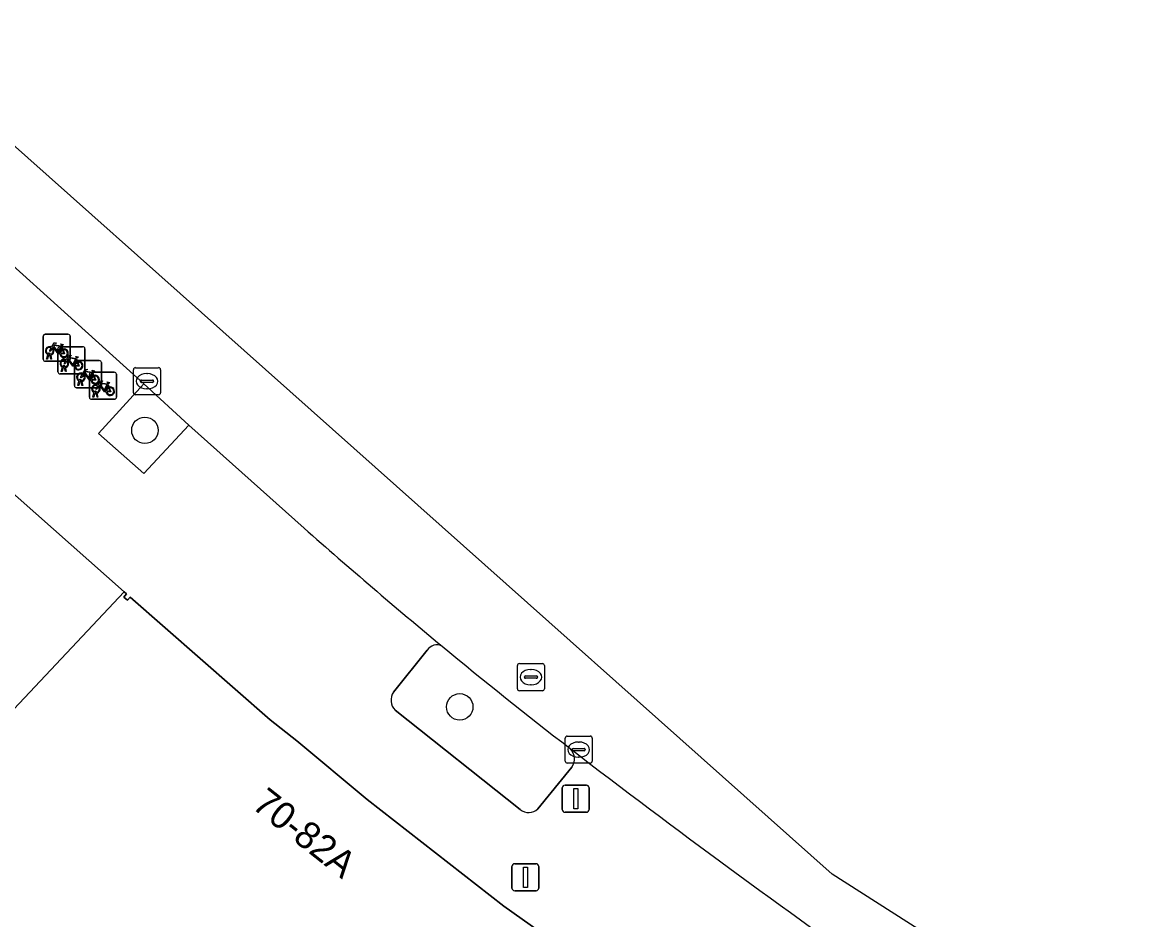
# Model space of a CAD drawing. Extents: x 161798 to 162385, y 382315 to 382833.
# Drawn here: x 162065.25 to 162106.06, y 382690.65 to 382723.81 of the extents above; entities that cross this region are included whole.
import ezdxf

# ---------------------------------------------------------------- set-up
doc = ezdxf.new("R2010")
doc.units = 0
for name, color, linetype in [('IMGEO_Boom', 7, 'Continuous'), ('IMGEO_Fietsenrek', 7, 'Continuous'), ('IMGEO_Groenvoorziening', 7, 'Continuous'), ('IMGEO_Kolk', 7, 'Continuous'), ('IMGEO_Lichtmast', 7, 'Continuous'), ('IMGEO_Pand', 7, 'Continuous'), ('IMGEO_Pand_nummerreeks', 7, 'Continuous'), ('IMGEO_Rijbaan_lokaal_open', 7, 'Continuous'), ('IMGEO_Rioolput', 7, 'Continuous'), ('IMGEO_Voetpad_open', 7, 'Continuous')]:
    doc.layers.add(name, color=color, linetype=linetype)

msp = doc.modelspace()

# ---------------------------------------------------------------- linework, layer by layer
at = {"layer": 'IMGEO_Boom'}
for centre in [(162069.791, 382708.734), (162081.418, 382698.521)]:
    msp.add_circle(centre, 0.489, dxfattribs=at)
at = {"layer": 'IMGEO_Fietsenrek'}
for p, q in [((162066.032, 382711.358), (162066.032, 382712.199)), ((162066.032, 382712.199), (162066.032, 382711.358)), ((162066.107, 382712.283), (162066.948, 382712.283)), ((162066.948, 382712.283), (162066.107, 382712.283)), ((162067.032, 382712.208), (162067.032, 382711.367)), ((162067.032, 382711.367), (162067.032, 382712.208)), ((162066.574, 382710.897), (162066.574, 382711.738)), ((162066.574, 382711.738), (162066.574, 382710.897)), ((162066.649, 382711.822), (162067.49, 382711.822)), ((162067.49, 382711.822), (162066.649, 382711.822)), ((162066.719, 382711.832), (162066.755, 382711.737)), ((162067.574, 382711.747), (162067.574, 382710.906)), ((162067.574, 382710.906), (162067.574, 382711.747)), ((162066.957, 382711.283), (162066.116, 382711.283)), ((162066.116, 382711.283), (162066.957, 382711.283)), ((162066.159, 382711.367), (162066.198, 382711.527)), ((162066.193, 382711.367), (162066.159, 382711.367)), ((162066.228, 382711.515), (162066.193, 382711.367)), ((162066.27, 382711.539), (162066.269, 382711.543)), ((162066.311, 382711.367), (162066.277, 382711.509)), ((162066.301, 382711.55), (162066.302, 382711.543)), ((162066.309, 382711.513), (162066.344, 382711.367)), ((162066.344, 382711.367), (162066.311, 382711.367)), ((162067.259, 382711.309), (162068.1, 382711.309)), ((162068.1, 382711.309), (162067.259, 382711.309)), ((162067.261, 382711.371), (162067.297, 382711.276)), ((162066.701, 382710.906), (162066.74, 382711.066)), ((162066.735, 382710.906), (162066.701, 382710.906)), ((162066.77, 382711.054), (162066.735, 382710.906)), ((162066.812, 382711.078), (162066.811, 382711.082)), ((162066.853, 382710.906), (162066.819, 382711.048)), ((162066.843, 382711.089), (162066.844, 382711.082)), ((162066.851, 382711.052), (162066.886, 382710.906)), ((162066.886, 382710.906), (162066.853, 382710.906)), ((162067.184, 382710.384), (162067.184, 382711.225)), ((162067.184, 382711.225), (162067.184, 382710.384)), ((162067.816, 382710.879), (162068.657, 382710.879)), ((162068.657, 382710.879), (162067.816, 382710.879)), ((162067.871, 382710.858), (162067.907, 382710.763)), ((162068.184, 382711.234), (162068.184, 382710.393)), ((162068.184, 382710.393), (162068.184, 382711.234)), ((162067.499, 382710.822), (162066.658, 382710.822)), ((162066.658, 382710.822), (162067.499, 382710.822)), ((162067.311, 382710.393), (162067.35, 382710.553)), ((162067.38, 382710.541), (162067.345, 382710.393)), ((162067.422, 382710.565), (162067.421, 382710.569)), ((162067.463, 382710.393), (162067.429, 382710.535)), ((162067.453, 382710.576), (162067.454, 382710.569)), ((162067.461, 382710.539), (162067.496, 382710.393)), ((162067.741, 382709.954), (162067.741, 382710.795)), ((162067.741, 382710.795), (162067.741, 382709.954)), ((162068.428, 382710.428), (162068.464, 382710.333)), ((162068.741, 382710.804), (162068.741, 382709.963)), ((162068.741, 382709.963), (162068.741, 382710.804)), ((162068.109, 382710.309), (162067.268, 382710.309)), ((162067.268, 382710.309), (162068.109, 382710.309)), ((162067.345, 382710.393), (162067.311, 382710.393)), ((162067.496, 382710.393), (162067.463, 382710.393)), ((162067.868, 382709.963), (162067.907, 382710.123)), ((162067.937, 382710.111), (162067.902, 382709.963)), ((162067.979, 382710.135), (162067.978, 382710.139)), ((162068.02, 382709.963), (162067.986, 382710.105)), ((162068.01, 382710.146), (162068.011, 382710.139)), ((162068.018, 382710.109), (162068.053, 382709.963)), ((162068.666, 382709.879), (162067.825, 382709.879)), ((162067.825, 382709.879), (162068.666, 382709.879)), ((162067.902, 382709.963), (162067.868, 382709.963)), ((162068.053, 382709.963), (162068.02, 382709.963))]:
    msp.add_line(p, q, dxfattribs=at)
for points in [[(162066.366, 382711.757), (162066.314, 382711.667), (162066.274, 382711.642), (162066.275, 382711.689), (162066.33, 382711.783)], [(162066.345, 382711.809), (162066.44, 382711.973), (162066.526, 382711.959), (162066.528, 382711.95), (162066.472, 382711.939), (162066.445, 382711.894), (162066.701, 382711.853)], [(162066.641, 382711.565), (162066.591, 382711.565), (162066.4, 382711.816), (162066.381, 382711.784)], [(162066.688, 382711.828), (162066.431, 382711.869), (162066.414, 382711.84), (162066.581, 382711.62), (162066.688, 382711.828)], [(162066.736, 382711.73), (162066.706, 382711.807), (162066.597, 382711.589), (162066.64, 382711.589)], [(162066.67, 382711.589), (162066.79, 382711.588), (162066.746, 382711.702)], [(162066.766, 382711.709), (162066.821, 382711.564), (162066.671, 382711.564)], [(162066.701, 382711.853), (162066.726, 382711.902), (162066.72, 382711.906), (162066.697, 382711.91), (162066.685, 382711.917), (162066.684, 382711.92), (162066.686, 382711.925), (162066.781, 382711.91), (162066.783, 382711.9), (162066.773, 382711.887), (162066.761, 382711.881), (162066.747, 382711.887), (162066.719, 382711.832)], [(162066.908, 382711.296), (162066.856, 382711.206), (162066.816, 382711.181), (162066.817, 382711.228), (162066.872, 382711.322)], [(162066.887, 382711.348), (162066.982, 382711.512), (162067.068, 382711.498), (162067.07, 382711.489), (162067.014, 382711.478), (162066.987, 382711.433), (162067.243, 382711.392)], [(162067.183, 382711.104), (162067.133, 382711.104), (162066.942, 382711.355), (162066.923, 382711.323)], [(162067.23, 382711.367), (162066.973, 382711.408), (162066.956, 382711.379), (162067.123, 382711.159), (162067.23, 382711.367)], [(162067.278, 382711.269), (162067.248, 382711.346), (162067.139, 382711.128), (162067.182, 382711.128)], [(162067.308, 382711.248), (162067.363, 382711.103), (162067.213, 382711.103)], [(162067.243, 382711.392), (162067.268, 382711.441), (162067.262, 382711.445), (162067.239, 382711.449), (162067.227, 382711.456), (162067.226, 382711.459), (162067.228, 382711.464), (162067.323, 382711.449), (162067.325, 382711.439), (162067.315, 382711.426), (162067.303, 382711.42), (162067.289, 382711.426), (162067.261, 382711.371)], [(162067.212, 382711.128), (162067.332, 382711.127), (162067.288, 382711.241)], [(162067.497, 382710.835), (162067.592, 382710.999), (162067.678, 382710.985), (162067.68, 382710.976), (162067.624, 382710.965), (162067.597, 382710.92), (162067.853, 382710.879)], [(162067.793, 382710.591), (162067.743, 382710.591), (162067.552, 382710.842), (162067.533, 382710.81)], [(162067.84, 382710.854), (162067.583, 382710.895), (162067.566, 382710.866), (162067.733, 382710.646), (162067.84, 382710.854)], [(162067.853, 382710.879), (162067.878, 382710.928), (162067.872, 382710.932), (162067.849, 382710.936), (162067.837, 382710.943), (162067.836, 382710.946), (162067.838, 382710.951), (162067.933, 382710.936), (162067.935, 382710.926), (162067.925, 382710.913), (162067.913, 382710.907), (162067.899, 382710.913), (162067.871, 382710.858)], [(162067.518, 382710.783), (162067.466, 382710.693), (162067.426, 382710.668), (162067.427, 382710.715), (162067.482, 382710.809)], [(162067.888, 382710.756), (162067.858, 382710.833), (162067.749, 382710.615), (162067.792, 382710.615)], [(162067.822, 382710.615), (162067.942, 382710.614), (162067.898, 382710.728)], [(162067.918, 382710.735), (162067.973, 382710.59), (162067.823, 382710.59)], [(162068.054, 382710.405), (162068.149, 382710.569), (162068.235, 382710.555), (162068.237, 382710.546), (162068.181, 382710.535), (162068.154, 382710.49), (162068.41, 382710.449)], [(162068.397, 382710.424), (162068.14, 382710.465), (162068.123, 382710.436), (162068.29, 382710.216), (162068.397, 382710.424)], [(162068.41, 382710.449), (162068.435, 382710.498), (162068.429, 382710.502), (162068.406, 382710.506), (162068.394, 382710.513), (162068.393, 382710.516), (162068.395, 382710.521), (162068.49, 382710.506), (162068.492, 382710.496), (162068.482, 382710.483), (162068.47, 382710.477), (162068.456, 382710.483), (162068.428, 382710.428)], [(162068.075, 382710.353), (162068.023, 382710.263), (162067.983, 382710.238), (162067.984, 382710.285), (162068.039, 382710.379)], [(162068.35, 382710.161), (162068.3, 382710.161), (162068.109, 382710.412), (162068.09, 382710.38)], [(162068.445, 382710.326), (162068.415, 382710.403), (162068.306, 382710.185), (162068.349, 382710.185)], [(162068.379, 382710.185), (162068.499, 382710.184), (162068.455, 382710.298)], [(162068.475, 382710.305), (162068.53, 382710.16), (162068.38, 382710.16)]]:
    msp.add_lwpolyline(points, dxfattribs=at)
for centre, radius, start, end in [((162066.11, 382712.205), 0.0779, 92.4484, 184.2845), ((162066.11, 382712.205), 0.0779, 92.4484, 184.2845), ((162066.954, 382712.205), 0.0779, 2.4484, 94.2845), ((162066.954, 382712.205), 0.0779, 2.4484, 94.2845), ((162066.272, 382711.668), 0.159, 62.6766, 242.1369), ((162066.272, 382711.668), 0.129, 63.3192, 238.903), ((162066.272, 382711.668), 0.129, 283.6043, 43.4302), ((162066.272, 382711.668), 0.159, 283.5766, 46.6042), ((162066.652, 382711.744), 0.0779, 92.4484, 184.2845), ((162066.652, 382711.744), 0.0779, 92.4484, 184.2845), ((162066.799, 382711.584), 0.159, 113.3408, 178.3217), ((162066.799, 382711.584), 0.159, 187.0065, 105.7708), ((162066.799, 382711.584), 0.129, 113.923, 177.9556), ((162066.799, 382711.584), 0.129, 188.6715, 104.5883), ((162067.496, 382711.744), 0.0779, 2.4484, 94.2845), ((162067.496, 382711.744), 0.0779, 2.4484, 94.2845), ((162066.11, 382711.361), 0.0779, 182.4484, 274.2845), ((162066.11, 382711.361), 0.0779, 182.4484, 274.2845), ((162066.252, 382711.539), 0.0499, 12.8025, 158.6934), ((162066.272, 382711.668), 0.159, 253.9967, 271.7867), ((162066.252, 382711.539), 0.0174, 12.8025, 163.4502), ((162066.272, 382711.668), 0.129, 253.415, 269.0204), ((162066.814, 382711.207), 0.159, 62.6766, 242.1369), ((162066.814, 382711.207), 0.129, 63.3192, 238.903), ((162066.814, 382711.207), 0.129, 283.6043, 43.4302), ((162066.814, 382711.207), 0.159, 283.5766, 46.6042), ((162066.954, 382711.361), 0.0779, 272.4484, 4.2845), ((162066.954, 382711.361), 0.0779, 272.4484, 4.2845), ((162067.341, 382711.123), 0.159, 113.3408, 178.3217), ((162067.341, 382711.123), 0.159, 187.0065, 105.7708), ((162067.262, 382711.231), 0.0779, 92.4484, 184.2845), ((162067.262, 382711.231), 0.0779, 92.4484, 184.2845), ((162067.341, 382711.123), 0.129, 188.6715, 104.5883), ((162068.106, 382711.231), 0.0779, 2.4484, 94.2845), ((162068.106, 382711.231), 0.0779, 2.4484, 94.2845), ((162066.652, 382710.9), 0.0779, 182.4484, 274.2845), ((162066.652, 382710.9), 0.0779, 182.4484, 274.2845), ((162066.794, 382711.078), 0.0499, 12.8025, 158.6934), ((162066.814, 382711.207), 0.159, 253.9967, 271.7867), ((162066.794, 382711.078), 0.0174, 12.8025, 163.4502), ((162066.814, 382711.207), 0.129, 253.415, 269.0204), ((162067.341, 382711.123), 0.129, 113.923, 177.9556), ((162067.424, 382710.694), 0.159, 62.6766, 242.1369), ((162067.496, 382710.9), 0.0779, 272.4484, 4.2845), ((162067.496, 382710.9), 0.0779, 272.4484, 4.2845), ((162067.819, 382710.801), 0.0779, 92.4484, 184.2845), ((162067.819, 382710.801), 0.0779, 92.4484, 184.2845), ((162068.663, 382710.801), 0.0779, 2.4484, 94.2845), ((162068.663, 382710.801), 0.0779, 2.4484, 94.2845), ((162067.424, 382710.694), 0.129, 63.3192, 238.903), ((162067.404, 382710.565), 0.0499, 12.8025, 158.6934), ((162067.424, 382710.694), 0.159, 253.9967, 271.7867), ((162067.404, 382710.565), 0.0174, 12.8025, 163.4502), ((162067.424, 382710.694), 0.129, 253.415, 269.0204), ((162067.424, 382710.694), 0.129, 283.6043, 43.4302), ((162067.424, 382710.694), 0.159, 283.5766, 46.6042), ((162067.951, 382710.61), 0.159, 113.3408, 178.3217), ((162067.951, 382710.61), 0.159, 187.0065, 105.7708), ((162067.951, 382710.61), 0.129, 113.923, 177.9556), ((162067.951, 382710.61), 0.129, 188.6715, 104.5883), ((162067.262, 382710.387), 0.0779, 182.4484, 274.2845), ((162067.262, 382710.387), 0.0779, 182.4484, 274.2845), ((162067.981, 382710.264), 0.159, 62.6766, 242.1369), ((162067.981, 382710.264), 0.129, 63.3192, 238.903), ((162067.961, 382710.135), 0.0499, 12.8025, 158.6934), ((162067.981, 382710.264), 0.159, 253.9967, 271.7867), ((162067.961, 382710.135), 0.0174, 12.8025, 163.4502), ((162067.981, 382710.264), 0.129, 253.415, 269.0204), ((162067.981, 382710.264), 0.129, 283.6043, 43.4302), ((162067.981, 382710.264), 0.159, 283.5766, 46.6042), ((162068.106, 382710.387), 0.0779, 272.4484, 4.2845), ((162068.106, 382710.387), 0.0779, 272.4484, 4.2845), ((162068.508, 382710.18), 0.159, 113.3408, 178.3217), ((162068.508, 382710.18), 0.159, 187.0065, 105.7708), ((162068.508, 382710.18), 0.129, 113.923, 177.9556), ((162068.508, 382710.18), 0.129, 188.6715, 104.5883), ((162067.819, 382709.957), 0.0779, 182.4484, 274.2845), ((162067.819, 382709.957), 0.0779, 182.4484, 274.2845), ((162068.663, 382709.957), 0.0779, 272.4484, 4.2845), ((162068.663, 382709.957), 0.0779, 272.4484, 4.2845)]:
    msp.add_arc(centre, radius, start, end, dxfattribs=at)
at = {"layer": 'IMGEO_Groenvoorziening'}
msp.add_lwpolyline([(162069.75, 382710.451), (162068.075, 382708.62), (162069.751, 382707.144), (162071.409, 382708.931)], close=True, dxfattribs=at)
for points in [[(162080.217, 382700.61), (162078.976, 382699.065)], [(162079.032, 382698.4), (162083.648, 382694.735)], [(162084.308, 382694.751), (162085.563, 382696.299)]]:
    msp.add_lwpolyline(points, dxfattribs=at)
for centre, radius, start, end in [((162080.574, 382700.394), 0.417, 62.8242, 148.8175), ((162202.221, 382847.948), 190.826, 230.47021, 232.28423), ((162079.396, 382698.766), 0.516, 144.5099, 225.1172), ((162085.117, 382696.6), 0.539, 325.9915, 46.9783), ((162083.969, 382695.129), 0.508, 230.8742, 311.9033)]:
    msp.add_arc(centre, radius, start, end, dxfattribs=at)
at = {"layer": 'IMGEO_Kolk'}
for p, q in [((162069.367, 382710.122), (162069.367, 382710.974)), ((162069.442, 382711.048), (162070.294, 382711.048)), ((162070.368, 382710.974), (162070.368, 382710.122)), ((162069.626, 382710.542), (162069.626, 382710.554)), ((162070.064, 382710.505), (162069.666, 382710.505)), ((162069.669, 382710.591), (162070.067, 382710.591)), ((162069.855, 382710.828), (162069.88, 382710.828)), ((162070.11, 382710.554), (162070.11, 382710.542)), ((162070.294, 382710.048), (162069.442, 382710.048)), ((162069.878, 382710.268), (162069.853, 382710.268)), ((162085.313, 382696.517), (162085.313, 382697.369)), ((162085.388, 382697.443), (162086.24, 382697.443)), ((162086.314, 382697.369), (162086.314, 382696.517)), ((162085.615, 382696.986), (162086.013, 382696.986)), ((162085.801, 382697.223), (162085.826, 382697.223)), ((162085.572, 382696.937), (162085.572, 382696.949)), ((162086.01, 382696.9), (162085.612, 382696.9)), ((162085.824, 382696.663), (162085.799, 382696.663)), ((162086.056, 382696.949), (162086.056, 382696.937)), ((162086.24, 382696.443), (162085.388, 382696.443))]:
    msp.add_line(p, q, dxfattribs=at)
for points in [[(162069.367, 382710.122), (162069.367, 382710.974)], [(162069.442, 382711.048), (162070.294, 382711.048)], [(162070.368, 382710.974), (162070.368, 382710.122)], [(162070.294, 382710.048), (162069.442, 382710.048)], [(162085.313, 382696.517), (162085.313, 382697.369)], [(162085.388, 382697.443), (162086.24, 382697.443)], [(162086.314, 382697.369), (162086.314, 382696.517)], [(162086.24, 382696.443), (162085.388, 382696.443)]]:
    msp.add_lwpolyline(points, dxfattribs=at)
for centre, radius, start, end in [((162069.444, 382710.972), 0.0765, 91.552, 178.448), ((162069.444, 382710.972), 0.0765, 91.552, 178.448), ((162070.292, 382710.972), 0.0765, 1.552, 88.448), ((162070.292, 382710.972), 0.0765, 1.552, 88.448), ((162069.666, 382710.551), 0.0403, 85.8775, 175.7526), ((162069.663, 382710.541), 0.0366, 178.938, 274.7102), ((162070.067, 382710.548), 0.043, 264.8664, 352.4533), ((162070.071, 382710.553), 0.0386, 1.7309, 96.639), ((162069.444, 382710.124), 0.0765, 181.552, 268.448), ((162069.444, 382710.124), 0.0765, 181.552, 268.448), ((162070.292, 382710.124), 0.0765, 271.552, 358.448), ((162070.292, 382710.124), 0.0765, 271.552, 358.448), ((162085.39, 382697.367), 0.0765, 91.552, 178.448), ((162085.39, 382697.367), 0.0765, 91.552, 178.448), ((162086.238, 382697.367), 0.0765, 1.552, 88.448), ((162086.238, 382697.367), 0.0765, 1.552, 88.448), ((162085.612, 382696.946), 0.0403, 85.8775, 175.7526), ((162086.017, 382696.948), 0.0386, 1.7309, 96.639), ((162085.609, 382696.936), 0.0366, 178.938, 274.7102), ((162086.013, 382696.943), 0.043, 264.8664, 352.4533), ((162085.39, 382696.519), 0.0765, 181.552, 268.448), ((162085.39, 382696.519), 0.0765, 181.552, 268.448), ((162086.238, 382696.519), 0.0765, 271.552, 358.448), ((162086.238, 382696.519), 0.0765, 271.552, 358.448)]:
    msp.add_arc(centre, radius, start, end, dxfattribs=at)
for centre, major_axis, ratio, start_param, end_param in [((162069.854, 382710.548), (-0.387, 0.002), 0.722429, 4.712389, 7.853982), ((162069.879, 382710.548), (-0.39, 0.002), 0.717154, 1.570796, 4.712389), ((162085.8, 382696.943), (-0.387, 0.002), 0.722429, 4.712389, 7.853982), ((162085.825, 382696.943), (-0.39, 0.002), 0.717154, 1.570796, 4.712389)]:
    msp.add_ellipse(centre, major_axis=major_axis, ratio=ratio, start_param=start_param, end_param=end_param, dxfattribs=at)
at = {"layer": 'IMGEO_Lichtmast'}
for p, q in [((162085.208, 382694.731), (162085.208, 382695.531)), ((162085.208, 382695.531), (162085.208, 382694.731)), ((162085.308, 382695.631), (162086.098, 382695.631)), ((162086.098, 382695.631), (162085.308, 382695.631)), ((162086.198, 382695.531), (162086.198, 382694.731)), ((162086.198, 382694.731), (162086.198, 382695.531)), ((162086.098, 382694.631), (162085.308, 382694.631)), ((162085.308, 382694.631), (162086.098, 382694.631)), ((162083.349, 382691.83), (162083.349, 382692.63)), ((162083.349, 382692.63), (162083.349, 382691.83)), ((162083.449, 382692.73), (162084.239, 382692.73)), ((162084.239, 382692.73), (162083.449, 382692.73)), ((162084.339, 382692.63), (162084.339, 382691.83)), ((162084.339, 382691.83), (162084.339, 382692.63)), ((162084.239, 382691.73), (162083.449, 382691.73)), ((162083.449, 382691.73), (162084.239, 382691.73))]:
    msp.add_line(p, q, dxfattribs=at)
for points in [[(162085.628, 382695.506), (162085.778, 382695.506), (162085.778, 382694.756), (162085.628, 382694.756), (162085.628, 382695.506)], [(162083.769, 382692.605), (162083.919, 382692.605), (162083.919, 382691.855), (162083.769, 382691.855), (162083.769, 382692.605)]]:
    msp.add_lwpolyline(points, dxfattribs=at)
for centre, start, end in [((162085.308, 382695.531), 90, 180), ((162085.308, 382695.531), 90, 180), ((162086.098, 382695.531), 0, 90), ((162086.098, 382695.531), 360, 90), ((162085.308, 382694.731), 180, 270), ((162085.308, 382694.731), 180, 270), ((162086.098, 382694.731), 270, 0), ((162086.098, 382694.731), 270, 0), ((162083.449, 382692.63), 90, 180), ((162083.449, 382692.63), 90, 180), ((162084.239, 382692.63), 0, 90), ((162084.239, 382692.63), 360, 90), ((162083.449, 382691.83), 180, 270), ((162083.449, 382691.83), 180, 270), ((162084.239, 382691.83), 270, 0), ((162084.239, 382691.83), 270, 0)]:
    msp.add_arc(centre, 0.1, start, end, dxfattribs=at)
at = {"layer": 'IMGEO_Pand'}
for points in [[(162060.288, 382693.496), (162069.024, 382702.773), (162063.786, 382707.393), (162062.132, 382705.518), (162061.335, 382704.746), (162051.665, 382695.984), (162056.115, 382690.838), (162059.11, 382692.406)], [(162083.043, 382691.165), (162078.004, 382695.105), (162075.398, 382697.265), (162074.414, 382698.042), (162069.243, 382702.571), (162069.144, 382702.458), (162069.007, 382702.578), (162069.111, 382702.696), (162069.024, 382702.773), (162060.288, 382693.496), (162061.439, 382692.575), (162063.637, 382690.816), (162062.132, 382689.777), (162062.042, 382689.714), (162062.344, 382689.282), (162064.067, 382690.471), (162065.565, 382689.273), (162065.263, 382688.889), (162066.395, 382687.976), (162066.717, 382688.359), (162078.981, 382678.576), (162080.055, 382677.948), (162087.494, 382688.013)]]:
    msp.add_lwpolyline(points, close=True, dxfattribs=at)
at = {"layer": 'IMGEO_Rijbaan_lokaal_open'}
msp.add_lwpolyline([(162140.733, 382663.262), (162095.172, 382692.349), (162059.829, 382723.81), (162059.12, 382723.035), (162063.175, 382719.373), (162061.886, 382717.951), (162061.695, 382717.709), (162069.75, 382710.451), (162071.409, 382708.931), (162075.668, 382705.123)], dxfattribs=at)
for centre, radius, start, end in [((162224.335, 382873.807), 224.847, 228.60922, 230.31794), ((162202.221, 382847.948), 190.826, 230.47021, 232.28423), ((162287.694, 382959.98), 331.738, 232.4433, 234.99566)]:
    msp.add_arc(centre, radius, start, end, dxfattribs=at)
at = {"layer": 'IMGEO_Rioolput'}
for p, q in [((162083.547, 382699.193), (162083.547, 382700.045)), ((162083.622, 382700.119), (162084.474, 382700.119)), ((162084.035, 382699.899), (162084.06, 382699.899)), ((162084.548, 382700.045), (162084.548, 382699.193)), ((162083.806, 382699.613), (162083.806, 382699.625)), ((162084.244, 382699.576), (162083.846, 382699.576)), ((162083.849, 382699.662), (162084.247, 382699.662)), ((162084.29, 382699.625), (162084.29, 382699.613)), ((162084.474, 382699.119), (162083.622, 382699.119)), ((162084.058, 382699.339), (162084.033, 382699.339))]:
    msp.add_line(p, q, dxfattribs=at)
for points in [[(162083.547, 382699.193), (162083.547, 382700.045)], [(162083.622, 382700.119), (162084.474, 382700.119)], [(162084.548, 382700.045), (162084.548, 382699.193)], [(162084.474, 382699.119), (162083.622, 382699.119)]]:
    msp.add_lwpolyline(points, dxfattribs=at)
for centre, radius, start, end in [((162083.624, 382700.043), 0.0765, 91.552, 178.448), ((162083.624, 382700.043), 0.0765, 91.552, 178.448), ((162084.472, 382700.043), 0.0765, 1.552, 88.448), ((162084.472, 382700.043), 0.0765, 1.552, 88.448), ((162083.846, 382699.622), 0.0403, 85.8775, 175.7526), ((162083.843, 382699.612), 0.0366, 178.938, 274.7102), ((162084.247, 382699.619), 0.043, 264.8664, 352.4533), ((162084.251, 382699.624), 0.0386, 1.7309, 96.639), ((162083.624, 382699.195), 0.0765, 181.552, 268.448), ((162083.624, 382699.195), 0.0765, 181.552, 268.448), ((162084.472, 382699.195), 0.0765, 271.552, 358.448), ((162084.472, 382699.195), 0.0765, 271.552, 358.448)]:
    msp.add_arc(centre, radius, start, end, dxfattribs=at)
for centre, major_axis, ratio, start_param, end_param in [((162084.034, 382699.619), (-0.387, 0.002), 0.722429, 4.712389, 7.853982), ((162084.059, 382699.619), (-0.39, 0.002), 0.717154, 1.570796, 4.712389)]:
    msp.add_ellipse(centre, major_axis=major_axis, ratio=ratio, start_param=start_param, end_param=end_param, dxfattribs=at)
at = {"layer": 'IMGEO_Voetpad_open'}
for points in [[(162075.668, 382705.123), (162071.409, 382708.931), (162069.751, 382707.144), (162068.075, 382708.62), (162069.75, 382710.451), (162061.695, 382717.709)], [(162063.786, 382707.393), (162069.024, 382702.773), (162069.111, 382702.696), (162069.007, 382702.578), (162069.144, 382702.458), (162069.243, 382702.571), (162074.414, 382698.042), (162075.398, 382697.265), (162078.004, 382695.105), (162083.043, 382691.165), (162087.494, 382688.013), (162103.949, 382677.238), (162104.136, 382677.116), (162106.594, 382675.618)], [(162078.976, 382699.065), (162080.217, 382700.61)], [(162083.648, 382694.735), (162079.032, 382698.4)], [(162085.563, 382696.299), (162084.308, 382694.751)]]:
    msp.add_lwpolyline(points, dxfattribs=at)
for centre, radius, start, end in [((162224.335, 382873.807), 224.847, 228.60922, 230.31794), ((162080.574, 382700.394), 0.417, 62.8242, 148.8175), ((162079.396, 382698.766), 0.516, 144.5099, 225.1172), ((162287.694, 382959.98), 331.738, 232.4433, 234.99566), ((162085.117, 382696.6), 0.539, 325.9915, 46.9783), ((162083.969, 382695.129), 0.508, 230.8742, 311.9033)]:
    msp.add_arc(centre, radius, start, end, dxfattribs=at)

# ---------------------------------------------------------------- texts
at = {"layer": 'IMGEO_Pand_nummerreeks'}
msp.add_text('70-82A', height=1, rotation=321.6863, dxfattribs=at).set_placement((162073.695, 382694.818))

doc.saveas('drawing.dxf')
